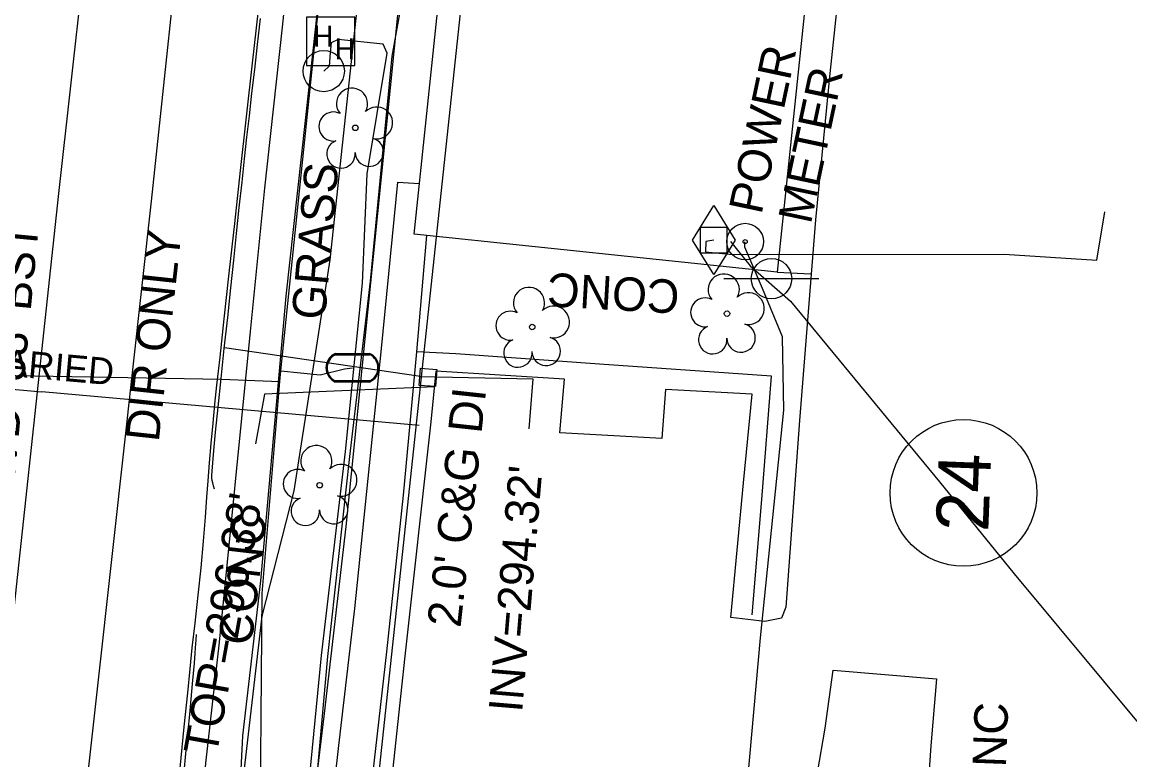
# Model space of a CAD drawing. Extents: x 2100323 to 2109811, y 740376 to 749755.
# Drawn here: x 2105907.6 to 2106039.7, y 741815.4 to 741903.4 of the extents above; entities that cross this region are included whole.
import ezdxf

# ---------------------------------------------------------------- set-up
doc = ezdxf.new("R2010")
doc.units = 0
for name, color, linetype in [('Exist Building', 7, 'Continuous'), ('Exist Other Culture Area Outline', 7, 'Continuous'), ('Exist Other Culture Fence Line', 7, 'Continuous'), ('Exist Property Owner Number CELL', 7, 'Continuous'), ('Exist Right of Way Line', 7, 'Continuous'), ('Exist Right of Way Width CELL', 7, 'Continuous'), ('Exist Roads Change in Surface', 7, 'Continuous'), ('Exist Roads Change in Surface Text', 7, 'Continuous'), ('Exist Roads Curbs', 7, 'Continuous'), ('Exist Roads EOP', 7, 'Continuous'), ('Exist Roads EOP Other', 7, 'Continuous'), ('Exist Roads EOP Other Text', 7, 'Continuous'), ('Exist Roads EOP Text', 7, 'Continuous'), ('Exist Roads EOT', 7, 'Continuous'), ('Exist Structure Minor Drop Inlet', 7, 'Continuous'), ('Exist Structure Minor Drop Inlet Text', 7, 'Continuous'), ('Exist Structure Minor Drop Inlet Top Elevation', 7, 'Continuous'), ('Exist Structure Minor Pipes HDPE 8 Inch', 7, 'Continuous'), ('Exist Structure Minor Pipes HDPE 8 Inch Invert', 7, 'Continuous'), ('Exist Structure Minor Pipes HDPE 8 Inch Leader', 7, 'Continuous'), ('Exist Utilities Gas Meter CELL', 7, 'Continuous'), ('Exist Utilities Gas UG Line SUE LOS B', 7, 'Continuous'), ('Exist Utilities Other Located Object CELL', 7, 'Continuous'), ('Exist Utilities Other Located Object Text', 7, 'Continuous'), ('Exist Utilities Other Pole CELL', 7, 'Continuous'), ('Exist Utilities Power Hand Hole CELL', 7, 'Continuous'), ('Exist Utilities Power UG Cable SUE LOS B', 7, 'Continuous'), ('Exist Utilities Telephone Pole CELL', 7, 'Continuous'), ('Exist Utilities Telephone UG Conduit SUE LOS B', 7, 'Continuous'), ('Exist Utilities Water Meter CELL', 7, 'Continuous'), ('Exist Utilities Water UG Line SUE LOS B', 7, 'Continuous'), ('Exist Vegetation Tree CELL', 7, 'Continuous'), ('Exist Vegetation Tree Text', 7, 'Continuous')]:
    doc.layers.add(name, color=color, linetype=linetype)

msp = doc.modelspace()

# ---------------------------------------------------------------- linework, layer by layer
at = {"layer": 'Exist Building'}
msp.add_lwpolyline([(2106006.32, 741956.57), (2105997.61, 741873.55), (2105954.33, 741878.1), (2105963.04, 741961.12)], close=True, dxfattribs=at)
at = {"layer": 'Exist Other Culture Area Outline'}
for points in [[(2105946.58, 741787.8), (2105942.28, 741789.46), (2105945.38, 741817.09), (2105947.27, 741833.46), (2105950.46, 741864.45), (2105952.4, 741884.3), (2105954.96, 741884.14)], [(2105955.8, 741877.94), (2105954.62, 741864.08)]]:
    msp.add_lwpolyline(points, dxfattribs=at)
at = {"layer": 'Exist Other Culture Fence Line'}
msp.add_lwpolyline([(2105957.43, 741778.68), (2105939.83, 741789.25), (2105943.65, 741820.9), (2105946.26, 741843.21), (2105949.49, 741875.43), (2105952.52, 741905.4), (2105956.32, 741940.48)], dxfattribs=at)
at = {"layer": 'Exist Property Owner Number CELL'}
msp.add_circle((2106019.84, 741847.23), 8.75, dxfattribs=at)
at = {"layer": 'Exist Right of Way Line'}
msp.add_line((2105942.95, 741746.33), (2105966.01, 741961.63), dxfattribs=at)
at = {"layer": 'Exist Right of Way Width CELL'}
for p in [(2105847.79, 741864.84), (2105954.96, 741855.27)]:
    msp.add_line(p, (2105909.97, 741859.29), dxfattribs=at)
at = {"layer": 'Exist Roads Change in Surface'}
msp.add_line((2105997.61, 741873.55), (2106001.62, 741873.36), dxfattribs=at)
for points in [[(2105984.32, 741859.55), (2105983.86, 741853.71), (2105971.72, 741854.4), (2105972.29, 741860.78)], [(2106015.1, 741805.13), (2106000.98, 741806.53), (2106002.42, 741813.83), (2106003.34, 741819.18), (2106004.3, 741826.07), (2106016.62, 741825.05), (2106015.96, 741817.06), (2106015.35, 741808.42), (2106015.1, 741805.13)]]:
    msp.add_lwpolyline(points, dxfattribs=at)
at = {"layer": 'Exist Roads Curbs'}
for points in [[(2105930.53, 741847.69), (2105930.42, 741848.07), (2105930.33, 741848.43), (2105930.27, 741848.7), (2105930.24, 741848.98), (2105930.23, 741849.3), (2105930.25, 741849.84), (2105930.33, 741850.83), (2105930.45, 741852.29), (2105930.66, 741854.48), (2105930.96, 741857.45), (2105931.32, 741860.88), (2105931.71, 741864.47), (2105932.12, 741868.17), (2105932.5, 741871.7), (2105932.85, 741875), (2105933.17, 741878.16), (2105933.5, 741881.26), (2105933.83, 741884.28), (2105934.13, 741887.08), (2105934.41, 741889.67), (2105934.7, 741892.21), (2105935.01, 741894.9), (2105935.34, 741897.74), (2105935.67, 741900.72), (2105936.01, 741903.82)], [(2105994.65, 741832.7), (2105995.81, 741846.46), (2105996.95, 741861.16), (2105977.01, 741862.56), (2105959.32, 741863.83), (2105954.62, 741864.08), (2105953.03, 741846.95), (2105951.04, 741828.27), (2105949.2, 741811.87), (2105947.38, 741794.39), (2105946.58, 741787.8), (2105956.85, 741784.95), (2105959.77, 741783.38), (2105960.12, 741781.13), (2105959.19, 741777.81), (2105956.17, 741770.88)], [(2105926.84, 741813.13), (2105927.22, 741816.98), (2105927.59, 741820.81), (2105927.92, 741824.46), (2105928.14, 741826.94), (2105928.24, 741828.1), (2105928.28, 741828.75), (2105928.35, 741829.72), (2105928.39, 741830.33)]]:
    msp.add_lwpolyline(points, dxfattribs=at)
at = {"layer": 'Exist Roads EOP'}
msp.add_lwpolyline([(2105926.44, 741814.39), (2105926.94, 741819.32), (2105927.35, 741823.38), (2105927.63, 741826.26), (2105927.89, 741828.76), (2105928.22, 741831.7), (2105928.6, 741835.02), (2105928.94, 741838.3), (2105929.23, 741841.47), (2105929.47, 741844.35), (2105929.64, 741846.72), (2105929.77, 741848.69), (2105929.94, 741850.8), (2105930.14, 741853.14), (2105930.37, 741855.54), (2105930.6, 741857.8), (2105930.84, 741860.09), (2105931.21, 741863.44), (2105931.71, 741868.01), (2105932.31, 741873.44), (2105932.96, 741879.35), (2105933.65, 741885.69), (2105934.35, 741892.09), (2105935.07, 741898.49), (2105935.77, 741904.8)], dxfattribs=at)
at = {"layer": 'Exist Roads EOP Other'}
for points in [[(2105934.36, 741780.75), (2105934.61, 741782.11), (2105933.55, 741785.38), (2105930.68, 741792.16), (2105929.03, 741799.73), (2105928.9, 741807.04), (2105929.51, 741814.99), (2105931.14, 741829.44), (2105934.82, 741866.49), (2105936.55, 741883.57), (2105938.66, 741902.79), (2105940.49, 741920.3), (2105942.41, 741940.19)], [(2105956.17, 741770.88), (2105955.52, 741769.77), (2105946.79, 741776.26), (2105942.05, 741780.79), (2105939.32, 741784.6), (2105937.17, 741788.54), (2105935.77, 741792.19), (2105934.26, 741797.28), (2105933.72, 741801.98), (2105933.46, 741808.67), (2105933.91, 741818.27), (2105936.06, 741836.75), (2105939.09, 741870.7), (2105942.32, 741899.98), (2105944.62, 741921.18), (2105946.32, 741939.84)], [(2106007.18, 741928.61), (2106005.51, 741912.27), (2106003.92, 741897.26), (2106002.18, 741879.79), (2106000.3, 741855.85), (2105998.64, 741833.6), (2105998.14, 741832.3), (2105996.16, 741831.88), (2105992.12, 741832.36), (2105993.63, 741848.42), (2105994.65, 741859.02), (2105984.32, 741859.55)], [(2105972.29, 741860.78), (2105956.95, 741861.74), (2105956.32, 741855.69), (2105953.2, 741827.41), (2105951.58, 741812.15), (2105949.03, 741789.65), (2105958.67, 741786.54), (2105960.43, 741785.43), (2105960.76, 741783.72)]]:
    msp.add_lwpolyline(points, dxfattribs=at)
at = {"layer": 'Exist Roads EOT'}
for points in [[(2105922.17, 741978.01), (2105920.12, 741959.52), (2105916.28, 741921.88), (2105911.96, 741882.95), (2105907.63, 741842.68), (2105903.27, 741802.8), (2105899.03, 741762.74), (2105895.39, 741727.59), (2105891.13, 741685.49), (2105887.86, 741644.9), (2105886.14, 741607.16), (2105886.22, 741568.51), (2105888.03, 741529.53), (2105891.52, 741489.74), (2105896.5, 741450.75), (2105903.03, 741412.21), (2105910.99, 741373.37), (2105919.72, 741333.8), (2105928.58, 741295.11)], [(2105933.03, 741974.76), (2105931.23, 741959.21), (2105927.18, 741921.36), (2105923, 741882.02), (2105918.54, 741841.79), (2105914.13, 741801.98), (2105909.93, 741762.69), (2105905.77, 741722.99), (2105901.81, 741683.73), (2105898.65, 741644.16), (2105897.12, 741607.8), (2105897.09, 741568.32), (2105898.79, 741529.82), (2105902.25, 741490.21), (2105907.08, 741452.66), (2105914.22, 741410.75), (2105921.64, 741374.51), (2105930.03, 741337.01), (2105939.25, 741297.24)]]:
    msp.add_lwpolyline(points, dxfattribs=at)
at = {"layer": 'Exist Structure Minor Drop Inlet'}
msp.add_lwpolyline([(2105955.09, 741862.13), (2105957.07, 741861.97), (2105956.91, 741859.91), (2105954.93, 741860.06)], close=True, dxfattribs=at)
at = {"layer": 'Exist Structure Minor Drop Inlet Top Elevation'}
msp.add_lwpolyline([(2105956.82, 741859.9), (2105936.51, 741859.01), (2105935.45, 741853.1)], dxfattribs=at)
at = {"layer": 'Exist Structure Minor Pipes HDPE 8 Inch'}
msp.add_line((2105955.1, 741861.11), (2105931.72, 741864.53), dxfattribs=at)
at = {"layer": 'Exist Structure Minor Pipes HDPE 8 Inch Leader'}
msp.add_lwpolyline([(2105955.1, 741861.11), (2105968.5, 741860.84), (2105968.01, 741854.86)], dxfattribs=at)
at = {"layer": 'Exist Utilities Gas Meter CELL'}
msp.add_line((2105990.06, 741877.4), (2105990.06, 741877.4), dxfattribs=at)
for points in [[(2105987.52, 741877.4), (2105990.06, 741881.51), (2105992.6, 741877.4), (2105990.06, 741873.28), (2105987.52, 741877.4)], [(2105988.49, 741878.93), (2105991.64, 741878.93), (2105991.64, 741875.82), (2105988.49, 741875.82), (2105988.49, 741878.93)]]:
    msp.add_lwpolyline(points, dxfattribs=at)
at = {"layer": 'Exist Utilities Gas UG Line SUE LOS B'}
msp.add_line((2105990.06, 741877.4), (2105989.12, 741877.23), dxfattribs=at)
for points in [[(2105989.12, 741877.23), (2105989.1, 741875.97), (2105992.36, 741875.68), (2106024.69, 741875.73), (2106035.73, 741874.99), (2106036.69, 741880.78)], [(2105992.06, 741877.22), (2105994.41, 741874.32), (2105999.21, 741870.1), (2106016.98, 741848.57), (2106025.9, 741837.59), (2106041.85, 741818.38), (2106056.8, 741800.84)]]:
    msp.add_lwpolyline(points, dxfattribs=at)
at = {"layer": 'Exist Utilities Other Located Object CELL'}
for radius in [2.18, 0.24]:
    msp.add_circle((2105993.81, 741877.21), radius, dxfattribs=at)
at = {"layer": 'Exist Utilities Other Pole CELL'}
msp.add_circle((2105943.57, 741897.55), 2.46, dxfattribs=at)
at = {"layer": 'Exist Utilities Power Hand Hole CELL'}
msp.add_line((2105944.46, 741900.94), (2105944.46, 741900.94), dxfattribs=at)
msp.add_lwpolyline([(2105941.51, 741898.22), (2105947.26, 741898.22), (2105947.26, 741903.97), (2105941.51, 741903.97), (2105941.51, 741898.22)], dxfattribs=at)
at = {"layer": 'Exist Utilities Power UG Cable SUE LOS B'}
for p, q in [((2105944.35, 741899.78), (2105944.22, 741898.15)), ((2105944.22, 741898.15), (2105943.57, 741897.55)), ((2105993.78, 741876.56), (2105993.78, 741877.18))]:
    msp.add_line(p, q, dxfattribs=at)
for points in [[(2105935.65, 741738.42), (2105939.34, 741767.37), (2105940.87, 741787.26), (2105940.31, 741788.78), (2105941.5, 741799.29), (2105944.06, 741827.7), (2105946.66, 741851.59), (2105949.13, 741872.49), (2105951.74, 741899.33), (2105955.54, 741920.47), (2105958.63, 741941.01), (2105958.79, 741949.44)], [(2105937.61, 741755.92), (2105938.82, 741767.76), (2105940.23, 741786.92), (2105939.7, 741789.02), (2105939.91, 741793.96), (2105940.72, 741801.32), (2105943.28, 741827.85), (2105946.15, 741852.16), (2105948.17, 741872.27), (2105948.76, 741885.31), (2105951.14, 741899.69), (2105950.64, 741900.78), (2105945.28, 741901.32)], [(2105945.28, 741901.32), (2105944.46, 741900.94), (2105944.35, 741899.78)], [(2105993.59, 741806.87), (2105995.63, 741829.93), (2105998.41, 741857.1), (2105998.28, 741865.83), (2105995.87, 741871.63), (2105993.78, 741876.56)]]:
    msp.add_lwpolyline(points, dxfattribs=at)
at = {"layer": 'Exist Utilities Telephone Pole CELL'}
for p, q in [((2105991.27, 741872.79), (2106002.61, 741872.79)), ((2105996.95, 741872.79), (2105996.95, 741872.79))]:
    msp.add_line(p, q, dxfattribs=at)
msp.add_circle((2105996.95, 741872.79), 2.41, dxfattribs=at)
at = {"layer": 'Exist Utilities Telephone UG Conduit SUE LOS B'}
msp.add_lwpolyline([(2105932.92, 741771.12), (2105934.54, 741796.63), (2105933.86, 741811.92), (2105936.23, 741832.54), (2105940.06, 741847.47), (2105944.35, 741875.03), (2105948.05, 741909.81), (2105953, 741941.36), (2105955.61, 741956.43), (2105956.99, 741971.6)], dxfattribs=at)
at = {"layer": 'Exist Utilities Water Meter CELL'}
msp.add_line((2105947, 741862.16), (2105947, 741862.16), dxfattribs=at)
for points in [[(2105944.96, 741863.86), (2105949.03, 741863.86)], [(2105944.96, 741863.72), (2105949.03, 741863.72)], [(2105949.03, 741860.6), (2105944.93, 741860.6)], [(2105949.03, 741860.46), (2105944.93, 741860.46)]]:
    msp.add_lwpolyline(points, dxfattribs=at)
for centre, radius, start, end in [((2105945.69, 741862.16), 1.86, 113.178, 245.9794), ((2105948.29, 741862.16), 1.86, 293.6483, 66.3084), ((2105945.7, 741862.15), 1.73, 115.3009, 243.7824), ((2105948.3, 741862.16), 1.73, 295.1272, 64.8728)]:
    msp.add_arc(centre, radius, start, end, dxfattribs=at)
at = {"layer": 'Exist Utilities Water UG Line SUE LOS B'}
for points in [[(2105954.11, 741497.09), (2105951.06, 741560.23), (2105950.48, 741647.34), (2105951.29, 741687.25), (2105950.95, 741720.68), (2105950.93, 741722.12), (2105949.99, 741733.29), (2105935.93, 741801.02), (2105936.22, 741835.22), (2105938.34, 741860.54), (2105938.47, 741861.8), (2105943.41, 741909.67), (2105947.84, 741948.72), (2105953.69, 741959.31), (2105957.58, 741971.33), (2105964.15, 742009.21), (2105969.92, 742044.05), (2105971.36, 742049.62)], [(2105849.26, 741864.36), (2105850.12, 741864.25), (2105862.19, 741862.03), (2105931.38, 741860.81), (2105938.34, 741860.54)], [(2105938.47, 741861.8), (2105943.16, 741861.33), (2105946.05, 741862.05), (2105946.99, 741862.16)]]:
    msp.add_lwpolyline(points, dxfattribs=at)
at = {"layer": 'Exist Vegetation Tree CELL'}
for p, q in [((2105947.33, 741890.78), (2105947.33, 741890.78)), ((2105991.65, 741868.62), (2105991.65, 741868.62)), ((2105968.42, 741867.03), (2105968.42, 741867.03)), ((2105943.08, 741848.15), (2105943.08, 741848.15))]:
    msp.add_line(p, q, dxfattribs=at)
for centre in [(2105947.33, 741890.78), (2105991.65, 741868.62), (2105968.42, 741867.03), (2105943.08, 741848.15)]:
    msp.add_circle(centre, 0.326, dxfattribs=at)
for centre, radius, start, end in [((2105946.94, 741893.66), 1.86, 330.1651, 219.7134), ((2105949.88, 741891.37), 1.9, 257.1011, 134.1999), ((2105944.72, 741890.94), 1.73, 62.6636, 279.3457), ((2105945.62, 741887.66), 1.69, 111.5671, 6.231), ((2105949, 741887.88), 1.7, 181.2822, 74.56), ((2105991.26, 741871.49), 1.86, 330.1651, 219.7134), ((2105968.04, 741869.9), 1.86, 330.1651, 219.7134), ((2105989.04, 741868.77), 1.73, 62.6636, 279.3457), ((2105994.19, 741869.21), 1.9, 257.1011, 134.1999), ((2105970.97, 741867.62), 1.9, 257.1011, 134.1999), ((2105965.82, 741867.18), 1.73, 62.6636, 279.3457), ((2105989.94, 741865.5), 1.69, 111.5671, 6.231), ((2105993.32, 741865.72), 1.7, 181.2822, 74.56), ((2105966.72, 741863.91), 1.69, 111.5671, 6.231), ((2105970.09, 741864.13), 1.7, 181.2822, 74.56), ((2105942.69, 741851.03), 1.86, 330.1651, 219.7134), ((2105945.63, 741848.74), 1.9, 257.1011, 134.1999), ((2105940.47, 741848.31), 1.73, 62.6636, 279.3457), ((2105944.75, 741845.25), 1.7, 181.2822, 74.56), ((2105941.37, 741845.03), 1.69, 111.5671, 6.231)]:
    msp.add_arc(centre, radius, start, end, dxfattribs=at)

# ---------------------------------------------------------------- texts
at = {"layer": 'Exist Property Owner Number CELL'}
msp.add_text('24', height=6.25, rotation=87.7944, dxfattribs=at).set_placement((2106022.79, 741842.54))
at = {"layer": 'Exist Right of Way Width CELL'}
msp.add_text('VARIED', height=3.2, rotation=354.8948, dxfattribs=at).set_placement((2105902.55, 741861.48))
at = {"layer": 'Exist Roads Change in Surface Text'}
for rotation, p in [(176.7479, (2105986.08, 741872.6)), (87.8602, (2106024.6, 741806.44))]:
    msp.add_text('CONC', height=4, rotation=rotation, dxfattribs=at).set_placement(p)
at = {"layer": 'Exist Roads EOP Other Text'}
for s, rotation, p in [("2.0' C&G", 83.7081, (2105959.87, 741831.08)), ('CONC', 83.3518, (2105934.96, 741828.93))]:
    msp.add_text(s, height=4, rotation=rotation, dxfattribs=at).set_placement(p)
at = {"layer": 'Exist Roads EOP Text'}
msp.add_text("CAPITAL BLVD  33' BST", height=4, rotation=84.5274, dxfattribs=at).set_placement((2105903.93, 741819.9))
at = {"layer": 'Exist Structure Minor Drop Inlet Text'}
msp.add_text('DI', height=4, rotation=83.8067, dxfattribs=at).set_placement((2105962.36, 741854.22))
at = {"layer": 'Exist Structure Minor Drop Inlet Top Elevation'}
msp.add_text("TOP=296.38'", height=4, rotation=79.8369, dxfattribs=at).set_placement((2105930.78, 741815.75))
at = {"layer": 'Exist Structure Minor Pipes HDPE 8 Inch Invert'}
for s, rotation, p in [('DIR ONLY', 83.816, (2105923.89, 741853.23)), ("INV=294.32'", 85.24, (2105967.21, 741820.97))]:
    msp.add_text(s, height=4, rotation=rotation, dxfattribs=at).set_placement(p)
at = {"layer": 'Exist Utilities Other Located Object Text'}
for s, p in [('POWER', (2105995.75, 741880.34)), ('METER', (2106001.63, 741879.19))]:
    msp.add_text(s, height=4, rotation=78.032, dxfattribs=at).set_placement(p)
at = {"layer": 'Exist Utilities Power Hand Hole CELL'}
for p in [(2105942.3, 741900.47), (2105944.86, 741898.95)]:
    msp.add_text('H', height=2.5, dxfattribs=at).set_placement(p)
at = {"layer": 'Exist Vegetation Tree Text'}
msp.add_text('GRASS', height=4, rotation=85.0173, dxfattribs=at).set_placement((2105943.71, 741867.78))

doc.saveas('drawing.dxf')
